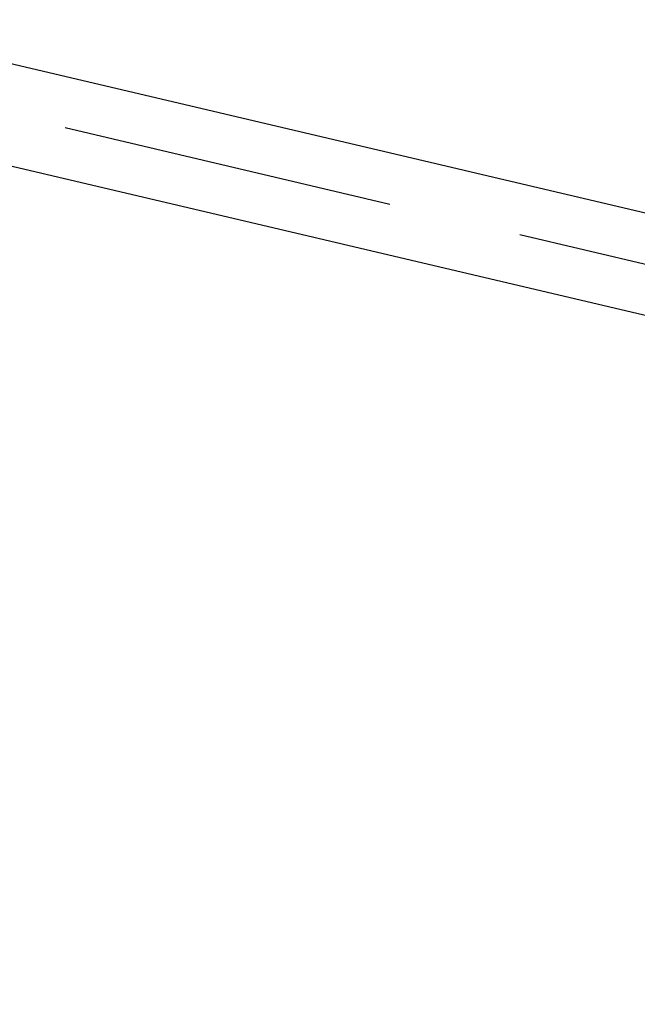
# Model space of a CAD drawing. Header units: metres. Extents: x 116958 to 118326, y 475500 to 477904.
# Tile 801 of 1001: x 117578.7 to 117580.55, y 476738.76 to 476741.71. Entities that reach past the tile are written whole.
import ezdxf

# ---------------------------------------------------------------- set-up
doc = ezdxf.new("R2010")
doc.units = ezdxf.units.M
doc.header["$LTSCALE"] = 0.2
doc.linetypes.add('VH-TROTTOIRBAND_130-150', pattern=[15, 5, -2, 2, -2, 2, -2])
for name, color, linetype in [('N-WE-VH-GOOT_TEGEL-150', 251, 'Continuous'), ('N-WE-VH-KANTOPSLUITING_ACHTERKANTBAND-G', 251, 'Continuous'), ('N-WE-VH-KANTOPSLUITING_TROTTOIRBAND_130 150-G', 251, 'VH-TROTTOIRBAND_130-150')]:
    doc.layers.add(name, color=color, linetype=linetype)

msp = doc.modelspace()

# ---------------------------------------------------------------- linework, layer by layer
at = {"layer": 'N-WE-VH-GOOT_TEGEL-150', "flags": 128}
msp.add_lwpolyline([(117555.6055, 476749.6854), (117555.6511, 476749.8283, -0.014857), (117555.7155, 476749.8056), (117569.7158, 476743.687), (117583.7154, 476740.3899)], format="xyb", dxfattribs=at)
at = {"layer": 'N-WE-VH-KANTOPSLUITING_ACHTERKANTBAND-G', "flags": 128}
msp.add_lwpolyline([(117582.6793, 476740.3257), (117569.6205, 476743.4013), (117555.6018, 476749.5279, 0.624933), (117554.4899, 476748.4799, 0.24113), (117556.9464, 476745.9736), (117577.7176, 476739.0398, -0.107437), (117579.9636, 476737.705), (117590.0083, 476735.3135, 0.211382), (117583.6407, 476740.0459)], format="xyb", dxfattribs=at)
at = {"layer": 'N-WE-VH-KANTOPSLUITING_TROTTOIRBAND_130 150-G', "flags": 128}
msp.add_lwpolyline([(117590.365, 476735.0744), (117579.8901, 476737.5683, 0.109098), (117577.6701, 476738.8976), (117556.8989, 476745.8314, -0.24113), (117554.3467, 476748.4352, -0.626311), (117555.6585, 476749.6668), (117569.6682, 476743.5442), (117582.7137, 476740.4717), (117583.6848, 476740.241)], format="xyb", dxfattribs=at)

doc.saveas('drawing.dxf')
